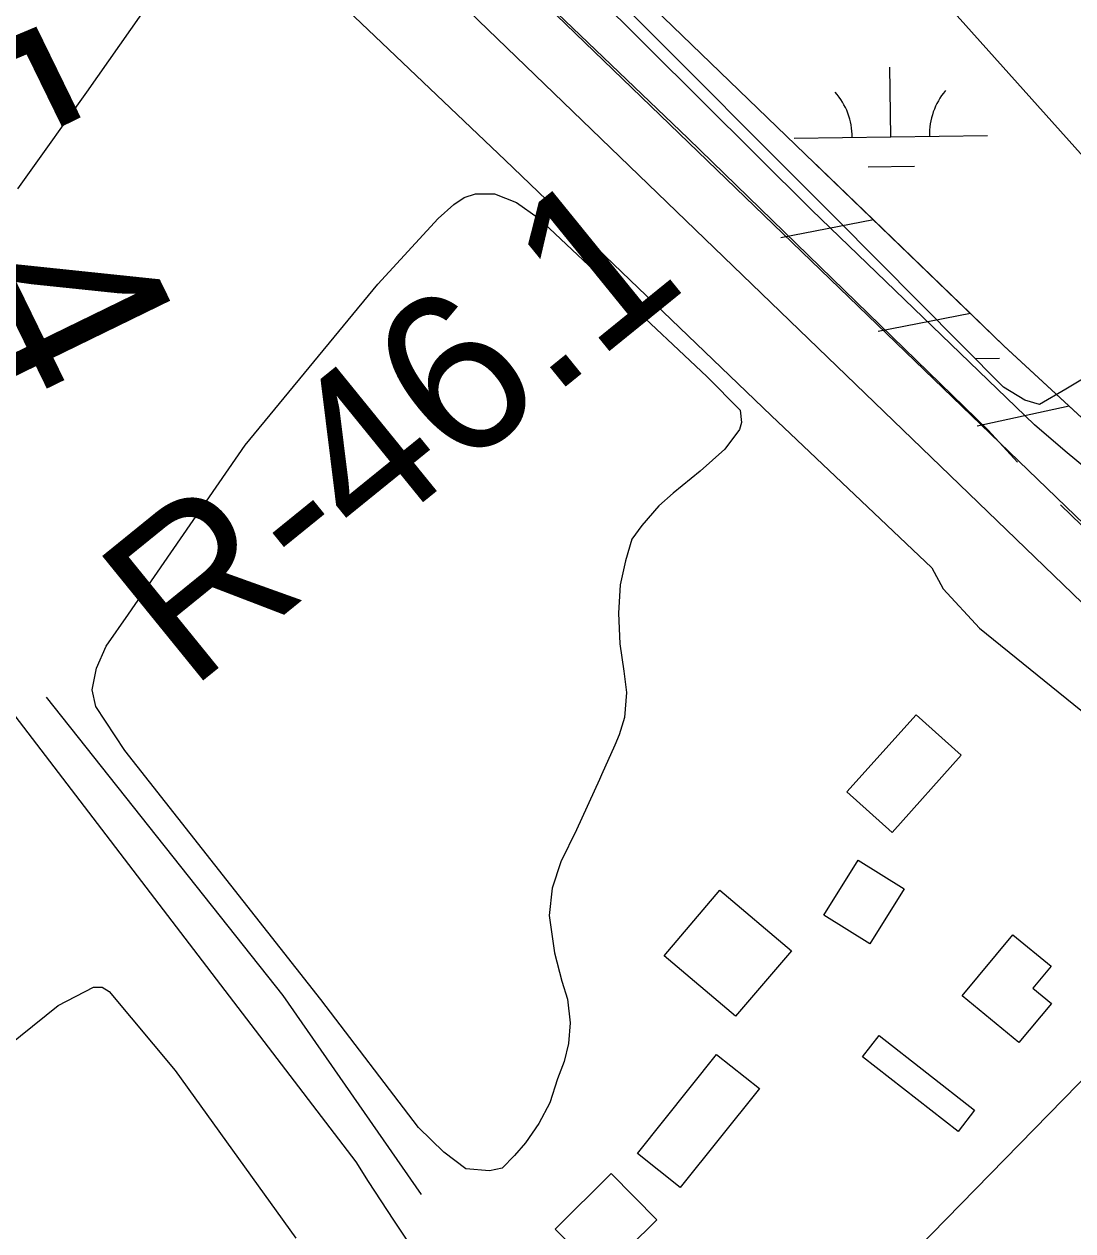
# Model space of a CAD drawing. Extents: x 3767014 to 3805179, y 361544 to 387384.
# Drawn here: x 3777541 to 3778084, y 382515 to 383140 of the extents above; entities that cross this region are included whole.
import ezdxf

# ---------------------------------------------------------------- set-up
doc = ezdxf.new("R2010")
doc.units = 0
for name, color, linetype in [('V-BLDG-OTLN', 7, 'Continuous'), ('V-FLOD-BASE', 7, 'Continuous'), ('V-LEVE-TOET', 7, 'Continuous'), ('V-RIVR-EDGE', 7, 'Continuous'), ('V-RIVR-RANG-IDEN', 7, 'Continuous'), ('V-ROAD-CNTR', 7, 'Continuous'), ('V-RRAP-FSHR', 7, 'Continuous'), ('V-SITE-VEGE', 7, 'Continuous'), ('V-SURV-IDEN', 7, 'Continuous'), ('V-SURV-LINE', 7, 'Continuous'), ('V-TOPO-MINR', 7, 'Continuous'), ('V-TOPO-SHOR', 7, 'Continuous'), ('V-WETL-SWMP', 7, 'Continuous')]:
    doc.layers.add(name, color=color, linetype=linetype)

msp = doc.modelspace()

# ---------------------------------------------------------------- linework, layer by layer
at = {"layer": 'V-BLDG-OTLN'}
for points in [[(3778002.911, 382782.068), (3778026.33, 382761.069), (3777990.488, 382721.076), (3777967.06, 382742.078)], [(3777996.685, 382691.945), (3777978.896, 382663.423), (3777955.168, 382678.222), (3777972.957, 382706.744)], [(3777938.354, 382659.841), (3777909.471, 382625.846), (3777872.521, 382657.24), (3777901.404, 382691.235)], [(3778072.936, 382632.547), (3778056.194, 382612.278), (3778026.84, 382636.524), (3778052.937, 382668.121), (3778072.762, 382651.747), (3778063.405, 382640.422)], [(3777983.766, 382615.84), (3778033.213, 382577.202), (3778024.65, 382566.245), (3777975.207, 382604.885)], [(3777921.83, 382588.384), (3777880.866, 382537.137), (3777858.707, 382554.85), (3777899.669, 382606.097)], [(3777868.773, 382520.47), (3777839.808, 382491.77), (3777816.137, 382515.66), (3777845.102, 382544.358)]]:
    msp.add_lwpolyline(points, close=True, dxfattribs=at)
at = {"layer": 'V-FLOD-BASE'}
for points in [[(3775937.333, 385214.584), (3775994.605, 385137.485), (3776072.775, 385048.112), (3776178.116, 384919.348), (3776307.486, 384767.302), (3776410.947, 384647.74), (3776505.008, 384538.998), (3776618.543, 384402.861), (3776734.945, 384267.922), (3776880.222, 384095.352), (3776968.501, 383987.094), (3777067.724, 383880.162), (3777205.649, 383734.601), (3777306.585, 383628.85), (3777453.109, 383486.887), (3777577.261, 383372.848), (3777725.478, 383233.219), (3777884.87, 383080.492), (3778040.195, 382929.433), (3778055.46, 382912.939)], [(3778077.741, 382890.782), (3778186.756, 382785.16), (3778246.473, 382731.277)]]:
    msp.add_lwpolyline(points, dxfattribs=at)
at = {"layer": 'V-LEVE-TOET'}
for points in [[(3778250.643, 382759.624), (3778145.759, 382859.539), (3778097.149, 382904.364), (3778080.063, 382918.624), (3778064.267, 382932.227), (3777948.815, 383043.517), (3777778.188, 383213.378), (3777627.559, 383359.319), (3777462.353, 383514.84), (3777284.081, 383693.815), (3777144.463, 383837.042), (3777009.432, 383982.073), (3776900.155, 384104.426), (3776770.729, 384259.935), (3776630.773, 384424.51), (3776502.622, 384572.538), (3776386.199, 384708.629), (3776267.407, 384848.723), (3776139.229, 384998.481), (3776021.579, 385139.17), (3775958.368, 385214.876)], [(3776800.942, 384059.618), (3776917.198, 383933.912), (3777056.954, 383782.03), (3777197.989, 383622.088), (3777340.366, 383486.983), (3777477.99, 383360.462), (3777641.365, 383211.261), (3777790.195, 383069.332), (3777927.911, 382937.04), (3778011.109, 382858.134), (3778016.915, 382847.329), (3778035.705, 382826.849), (3778091.825, 382781.568), (3778221.152, 382668.764), (3778314.358, 382577.321)]]:
    msp.add_lwpolyline(points, dxfattribs=at)
at = {"layer": 'V-RIVR-EDGE'}
msp.add_spline([(3776564.722, 385223.299), (3776600.731, 385181.098), (3776661.2, 385105.736), (3776715.203, 385032.007), (3776816.784, 384902.358), (3776846.605, 384861.038), (3776857.883, 384843.218), (3776882.888, 384816.468), (3776915.962, 384782.419), (3776954.66, 384732.99), (3776978.836, 384698.155), (3777017.529, 384647.108), (3777120.713, 384511.794), (3777150.55, 384476.944), (3777181.198, 384442.901), (3777207.8, 384408.06), (3777254.587, 384359.42), (3777285.235, 384325.377), (3777306.975, 384286.503), (3777352.136, 384234.632), (3777398.919, 384184.375), (3777453.759, 384121.966), (3777499.732, 384071.711), (3777554.576, 384010.92), (3777589.252, 383970.397), (3777621.507, 383932.306), (3777678.778, 383871.509), (3777722.335, 383825.304), (3777756.204, 383785.592), (3777794.915, 383741.824), (3777871.521, 383651.056), (3777927.937, 383571.66), (3777966.622, 383517.378), (3777996.431, 383471.207), (3778029.475, 383425.027), (3778067.358, 383373.174), (3778126.177, 383284.876), (3778156.015, 383250.026), (3778180.211, 383223.278), (3778202.787, 383195.725), (3778212.458, 383181.952), (3778217.257, 383160.105), (3778222.842, 383129.359), (3778231.692, 383110.736), (3778252.643, 383079.952), (3778272.805, 383057.257), (3778301.832, 383021.601), (3778314.725, 383002.968), (3778332.478, 382986.749), (3778341.366, 382983.492), (3778349.453, 382983.472), (3778360.791, 382989.914), (3778364.028, 382990.715), (3778372.922, 382989.884), (3778380.996, 382984.203), (3778411.652, 382953.395), (3778438.266, 382923.406), (3778460.048, 382901.516), (3778499.574, 382860.173), (3778541.506, 382810.736), (3778575.377, 382771.833), (3778604.389, 382730.515), (3778631.764, 382681.114), (3778646.24, 382647.92)], degree=3, dxfattribs=at)
at = {"layer": 'V-ROAD-CNTR'}
msp.add_lwpolyline([(3775684.469, 385214.457), (3776649.742, 383941.706), (3777712.873, 382550.421)], dxfattribs=at)
msp.add_arc((3779253.341, 383526.65), 1823.751, 212.363325, 236.331483, dxfattribs=at)
at = {"layer": 'V-RRAP-FSHR'}
for p, q in [((3777980.796, 383038.413), (3777932.865, 383029.084)), ((3778031.16, 382989.799), (3777983.229, 382980.47)), ((3778082.219, 382941.921), (3778034.504, 382931.541))]:
    msp.add_line(p, q, dxfattribs=at)
for points in [[(3782184.756, 379271.949), (3781634.784, 379600.702), (3781303.145, 379780.78), (3781133.821, 379909.411), (3780890.404, 380113.256), (3780565.67, 380378.863), (3780204.676, 380695.617), (3779970.329, 380928.932), (3779684.372, 381135.741), (3779561.421, 381256.633), (3779323.818, 381551.992), (3779094.739, 381872.997), (3778954.725, 382074.421), (3778782.34, 382292.407), (3778544.366, 382515.056), (3778048.414, 382973.145), (3777558.565, 383445.969), (3777072.653, 383926.093), (3776661.747, 384415.936), (3776254.152, 384895.528), (3775977.183, 385214.815)], [(3777980.796, 383038.413), (3777948.815, 383069.282)], [(3778031.16, 382989.799), (3777980.795, 383038.414)], [(3778082.219, 382941.921), (3778048.414, 382973.145), (3778031.16, 382989.8)], [(3778133.64, 382894.426), (3778082.218, 382941.921)]]:
    msp.add_lwpolyline(points, dxfattribs=at)
at = {"layer": 'V-SITE-VEGE'}
for points in [[(3777443.792, 383383.684), (3777550.016, 383289.453), (3777617.528, 383224.622), (3777623.541, 383216.479), (3777627.854, 383204.191), (3777628.565, 383196.552), (3777626.986, 383184.76), (3777624.743, 383177.663), (3777573.533, 383104.482), (3777541.298, 383059.254), (3777537.843, 383054.495)], [(3777372.18, 382458.758), (3777466.427, 382557.205), (3777558.747, 382631.382), (3777577.066, 382640.905), (3777581.68, 382640.981), (3777585.178, 382638.726), (3777619.3, 382597.713), (3777681.846, 382510.978)]]:
    msp.add_lwpolyline(points, dxfattribs=at)
for points in [[(3777838.993, 382748.583), (3777827.049, 382722.506), (3777819.072, 382705.904), (3777814.581, 382692.3), (3777813.039, 382678.154), (3777815.699, 382658.78), (3777819.461, 382644.129), (3777822.552, 382634.763), (3777823.922, 382622.428), (3777822.91, 382611.821), (3777820.708, 382602.374), (3777817.319, 382593.494), (3777813.397, 382581.077), (3777807.681, 382570.392), (3777800.781, 382560.283), (3777795.002, 382553.72), (3777788.633, 382547.146), (3777782.179, 382545.868), (3777769.807, 382546.849), (3777758.492, 382555.495), (3777745.346, 382568.232), (3777694.873, 382634.511), (3777593.397, 382763.529), (3777578.328, 382786.239), (3777576.425, 382795.035), (3777578.6, 382806.248), (3777583.718, 382817.508), (3777595.221, 382834.167), (3777655.621, 382921.614), (3777724.319, 383005.074), (3777755.555, 383039.106), (3777763.68, 383046.294), (3777768.919, 383049.907), (3777774.772, 383051.767), (3777784.77, 383051.924), (3777796.024, 383047.394), (3777807.331, 383039.335), (3777894.535, 382957.163), (3777911.873, 382939.784), (3777912.563, 382933.325), (3777911.443, 382929.775), (3777903.953, 382919.654), (3777891.188, 382908.274), (3777877.247, 382896.874), (3777869.703, 382890.282), (3777861.036, 382880.142), (3777855.854, 382873.001), (3777852.501, 382861.768), (3777849.755, 382849.369), (3777848.811, 382834.644), (3777849.651, 382818.768), (3777851.637, 382804.68), (3777852.991, 382793.522), (3777852.018, 382780.562), (3777849.219, 382771.692), (3777846.945, 382766.361), (3777840.132, 382750.954)], [(3778306.017, 382279.906), (3778175.401, 382112.937), (3778168.825, 382109.06), (3778157.598, 382111.755), (3777933.645, 382316.61), (3777925.885, 382330.922), (3777920.837, 382345.235), (3777914.234, 382364.968), (3777912.276, 382383.154), (3777919.993, 382403.677), (3777972.93, 382474.181), (3778094.471, 382598.452), (3778139.936, 382643.033), (3778158.163, 382658.325), (3778175.399, 382663.216), (3778191.591, 382661.164), (3778230.165, 382630.608), (3778386.067, 382479.557), (3778399.014, 382463.604), (3778402.715, 382448.655), (3778397.419, 382418.562), (3778367.082, 382366.141)]]:
    msp.add_lwpolyline(points, close=True, dxfattribs=at)
at = {"layer": 'V-SURV-LINE'}
for points in [[(3777377.157, 383568.76), (3778114.52, 382856.998)], [(3778093.693, 382835.405), (3777356.329, 383547.168)]]:
    msp.add_lwpolyline(points, dxfattribs=at)
at = {"layer": 'V-TOPO-MINR'}
msp.add_lwpolyline([(3777036.49, 384114.005), (3777259.111, 383885.577), (3777271.61, 383872.92), (3777284.218, 383860.373), (3777296.99, 383847.994), (3777309.871, 383835.726), (3777453.331, 383700.877), (3777496.647, 383660.865), (3777540.416, 383621.363), (3777584.864, 383582.627), (3777629.766, 383544.402), (3777674.307, 383505.815), (3777717.916, 383466.237), (3777760.129, 383425.172), (3777801.41, 383383.115), (3777922.903, 383254.971), (3777940.978, 383235.743), (3777958.943, 383216.412), (3777976.743, 383196.929), (3777994.432, 383177.344), (3778493.58, 382619.94), (3778493.58, 382619.94)], dxfattribs=at)
at = {"layer": 'V-TOPO-SHOR'}
msp.add_lwpolyline([(3777552.596, 382791.128), (3777675.073, 382636.551), (3777746.718, 382533.539)], dxfattribs=at)
at = {"layer": 'V-WETL-SWMP'}
for p, q in [((3777961.363, 383039.209), (3777829.419, 383171.593)), ((3777989.882, 383081.399), (3777989.382, 383117.396)), ((3777939.887, 383080.705), (3778039.877, 383082.094)), ((3777978.097, 383065.803), (3778002.095, 383066.136)), ((3778048.16, 382951.705), (3777961.363, 383039.209)), ((3778033.424, 382966.561), (3778046.072, 382966.736)), ((3778089.079, 382955.832), (3778080.362, 382950.666)), ((3778059.232, 382944.954), (3778048.16, 382951.705)), ((3778080.362, 382950.666), (3778066.769, 382942.765)), ((3778066.769, 382942.765), (3778059.232, 382944.954))]:
    msp.add_line(p, q, dxfattribs=at)
for centre, start, end in [((3777934.638, 383081.107), 0.024037, 41.567696), ((3778045.113, 383082.641), 140.024034, 181.567693)]:
    msp.add_arc(centre, 35.246, start, end, dxfattribs=at)

# ---------------------------------------------------------------- texts
at = {"layer": 'V-RIVR-RANG-IDEN'}
msp.add_text('R-46.1', height=83, rotation=39.04948, dxfattribs=at).set_placement((3777626.822, 382794.074))
at = {"layer": 'V-SURV-IDEN'}
msp.add_text('1889+25.4', height=100, rotation=296.008563, dxfattribs=at).set_placement((3777255.511, 383508.946))

doc.saveas('drawing.dxf')
